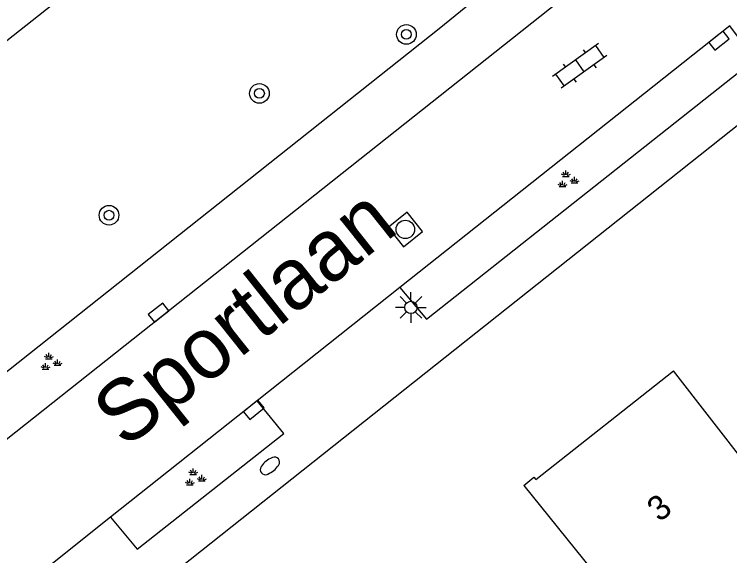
# Model space of a CAD drawing. Extents: x 136000 to 138005, y 398500 to 400500.
# Drawn here: x 137393.02 to 137422.15, y 399263.74 to 399285.79 of the extents above; entities that cross this region are included whole.
import ezdxf

# ---------------------------------------------------------------- set-up
doc = ezdxf.new("R2010")
doc.units = 0
for name, color, linetype in [('gg-afsc-hekwerk', 7, 'Continuous'), ('gg-anno-huisnummerreeks BGT', 7, 'Continuous'), ('gg-anno-openbare ruimte label', 7, 'Continuous'), ('gg-bbg-gedigitaliseerde bebouwing', 7, 'Continuous'), ('gg-bbg-hoofdgebouw', 7, 'Continuous'), ('gg-knt-BGT kruinlijn', 7, 'Continuous'), ('gg-knt-verharding', 7, 'Continuous'), ('gt-symb-boom', 7, 'Continuous'), ('gt-symb-brandkraan', 7, 'Continuous'), ('gt-symb-groenvak', 7, 'Continuous'), ('gt-symb-klinker verharding', 7, 'Continuous'), ('gt-symb-kolk', 7, 'Continuous'), ('gt-symb-lichtmast', 7, 'Continuous'), ('gt-symb-rioolschacht', 7, 'Continuous')]:
    doc.layers.add(name, color=color, linetype=linetype)

# ---------------------------------------------------------------- blocks, each defined once
blk = doc.blocks.new('gt0-GRVAK')
at = {"layer": 'gt-symb-groenvak'}
for p, q in [((-0.091, 0.211), (-0.156, 0.322)), ((-0.047, 0.214), (-0.047, 0.393)), ((-0.004, 0.211), (0.061, 0.322)), ((-0.11, 0.189), (-0.228, 0.24)), ((-0.182, 0.153), (0.088, 0.153)), ((0.015, 0.189), (0.133, 0.24)), ((0.262, -0.052), (0.197, 0.059)), ((0.305, -0.049), (0.305, 0.13)), ((0.349, -0.052), (0.414, 0.059)), ((-0.245, -0.228), (-0.363, -0.177)), ((-0.318, -0.264), (-0.047, -0.264)), ((-0.226, -0.206), (-0.291, -0.095)), ((-0.183, -0.203), (-0.183, -0.024)), ((-0.139, -0.206), (-0.074, -0.095)), ((-0.12, -0.228), (-0.002, -0.177)), ((0.243, -0.074), (0.125, -0.023)), ((0.17, -0.11), (0.441, -0.11)), ((0.368, -0.074), (0.486, -0.023))]:
    blk.add_line(p, q, dxfattribs=at)
blk = doc.blocks.new('gt0-KL1')
at = {"layer": 'gt-symb-klinker verharding'}
for p, q in [((-1.15, 0.3), (1.15, 0.3)), ((-1, -0.3), (-1, 0.3)), ((-0.5, 0.3), (-0.5, 0.45)), ((0, -0.3), (0, 0.3)), ((0.5, 0.3), (0.5, 0.45)), ((1, -0.3), (1, 0.3)), ((-1.15, -0.3), (1.15, -0.3)), ((-0.5, -0.45), (-0.5, -0.3)), ((0.5, -0.45), (0.5, -0.3))]:
    blk.add_line(p, q, dxfattribs=at)
blk = doc.blocks.new('gt0-KOLK')
at = {"layer": 'gt-symb-kolk'}
blk.add_lwpolyline([(0, 0), (0.375, 0), (0.375, 0.4), (-0.375, 0.4), (-0.375, 0), (0, 0)], dxfattribs=at)
blk = doc.blocks.new('gt0-BOOM')
at = {"layer": 'gt-symb-boom'}
for radius in [0.4, 0.2]:
    blk.add_circle((0, 0), radius, dxfattribs=at)
blk = doc.blocks.new('gt0-BR')
at = {"layer": 'gt-symb-brandkraan'}
for centre, radius, start, end in [((-0.244, 0), 0.206, 107.5669, 252.4331), ((0.599, -2.664), 3, 106.892, 107.5669), ((0, -0.691), 0.938, 73.108, 106.892), ((-0.599, -2.664), 3, 72.4331, 73.108), ((0.244, 0), 0.206, 287.567, 72.4331), ((0.599, 2.664), 3, 252.4331, 253.108), ((0, 0.691), 0.938, 253.108, 286.8921), ((-0.599, 2.664), 3, 286.8921, 287.567)]:
    blk.add_arc(centre, radius, start, end, dxfattribs=at)
blk = doc.blocks.new('gt0-RS')
at = {"layer": 'gt-symb-rioolschacht'}
blk.add_lwpolyline([(-0.5, -0.5), (0.5, -0.5), (0.5, 0.5), (-0.5, 0.5)], close=True, dxfattribs=at)
blk.add_circle((0, 0), 0.375, dxfattribs=at)
blk = doc.blocks.new('gt0-LMAST')
at = {"layer": 'gt-symb-lichtmast'}
for p, q in [((-0.005, 0.246), (-0.005, 0.621)), ((-0.182, 0.173), (-0.447, 0.438)), ((0.172, 0.173), (0.437, 0.438)), ((-0.255, -0.004), (-0.63, -0.004)), ((-0.182, -0.181), (-0.447, -0.446)), ((-0.005, -0.254), (-0.005, -0.629)), ((0.437, -0.446), (0.172, -0.181)), ((0.245, -0.004), (0.62, -0.004))]:
    blk.add_line(p, q, dxfattribs=at)
blk.add_circle((-0.005, -0.004), 0.25, dxfattribs=at)

msp = doc.modelspace()

# ---------------------------------------------------------------- linework, layer by layer
at = {"layer": 'gg-afsc-hekwerk'}
msp.add_lwpolyline([(137281.495, 399182.998), (137410.327, 399285.22), (137416.265, 399290.065)], dxfattribs=at)
at = {"layer": 'gg-bbg-gedigitaliseerde bebouwing'}
msp.add_lwpolyline([(137413.77, 399266.6), (137419.302, 399259.725), (137422.062, 399261.908), (137426.038, 399256.883), (137429.134, 399259.332), (137419.86, 399271.27)], dxfattribs=at)
at = {"layer": 'gg-bbg-hoofdgebouw'}
msp.add_lwpolyline([(137413.77, 399266.6), (137414.18, 399266.94), (137414.26, 399266.84), (137419.86, 399271.27)], dxfattribs=at)
at = {"layer": 'gg-knt-BGT kruinlijn'}
msp.add_lwpolyline([(137411.383, 399299.48), (137338.259, 399241.7), (137299.497, 399210.577), (137290.647, 399205.289), (137279.27, 399201.805), (137263.329, 399199.559), (137255.3, 399196.578)], dxfattribs=at)
at = {"layer": 'gg-knt-verharding'}
for p, q in [((137422.16, 399285.327), (137408.72, 399274.669)), ((137408.72, 399274.669), (137402.91, 399270.051)), ((137402.91, 399270.051), (137396.939, 399265.309)), ((137396.939, 399265.309), (137393.526, 399262.594))]:
    msp.add_line(p, q, dxfattribs=at)
for points in [[(137437.11, 399292.9), (137323.465, 399202.7), (137325.12, 399200.6)], [(137417.76, 399288.359), (137381.285, 399259.428), (137332.678, 399220.798), (137313.958, 399205.953)], [(137408.72, 399274.669), (137409.809, 399273.371), (137423.18, 399283.956), (137422.16, 399285.327)], [(137396.939, 399265.309), (137398.027, 399264.002), (137403.998, 399268.725), (137402.91, 399270.051)]]:
    msp.add_lwpolyline(points, dxfattribs=at)

# ---------------------------------------------------------------- block references
at = {"layer": 'gt-symb-boom'}
for p in [(137408.986, 399284.975), (137403.002, 399282.573), (137396.876, 399277.611)]:
    msp.add_blockref('gt0-BOOM', p, dxfattribs=at)
at = {"layer": 'gt-symb-brandkraan', "rotation": 39.07161457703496}
msp.add_blockref('gt0-BR', (137403.429, 399267.4), dxfattribs=at)
at = {"layer": 'gt-symb-groenvak'}
for p in [(137415.53, 399279.038), (137394.476, 399271.609), (137400.355, 399266.898)]:
    msp.add_blockref('gt0-GRVAK', p, dxfattribs=at)
at = {"layer": 'gt-symb-klinker verharding', "rotation": -144.402368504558}
msp.add_blockref('gt0-KL1', (137416.043, 399283.693), dxfattribs=at)
at = {"layer": 'gt-symb-kolk'}
for p, rotation in [((137421.593, 399284.881), -141.82346240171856), ((137399.017, 399273.484), 38.382457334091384), ((137402.649, 399269.839), -140.92838542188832)]:
    msp.add_blockref('gt0-KOLK', p, dxfattribs=dict(at, rotation=rotation))
at = {"layer": 'gt-symb-lichtmast'}
msp.add_blockref('gt0-LMAST', (137409.176, 399273.86), dxfattribs=at)
at = {"layer": 'gt-symb-rioolschacht', "rotation": 128.6687537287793}
msp.add_blockref('gt0-RS', (137408.942, 399277.031), dxfattribs=at)

# ---------------------------------------------------------------- texts
at = {"layer": 'gg-anno-huisnummerreeks BGT'}
msp.add_text('3', height=1, rotation=38.3, dxfattribs=at).set_placement((137419.292, 399265.083))
at = {"layer": 'gg-anno-openbare ruimte label'}
msp.add_text('Sportlaan', height=2.5, rotation=38.5, dxfattribs=at).set_placement((137397.535, 399268.063))

doc.saveas('drawing.dxf')
